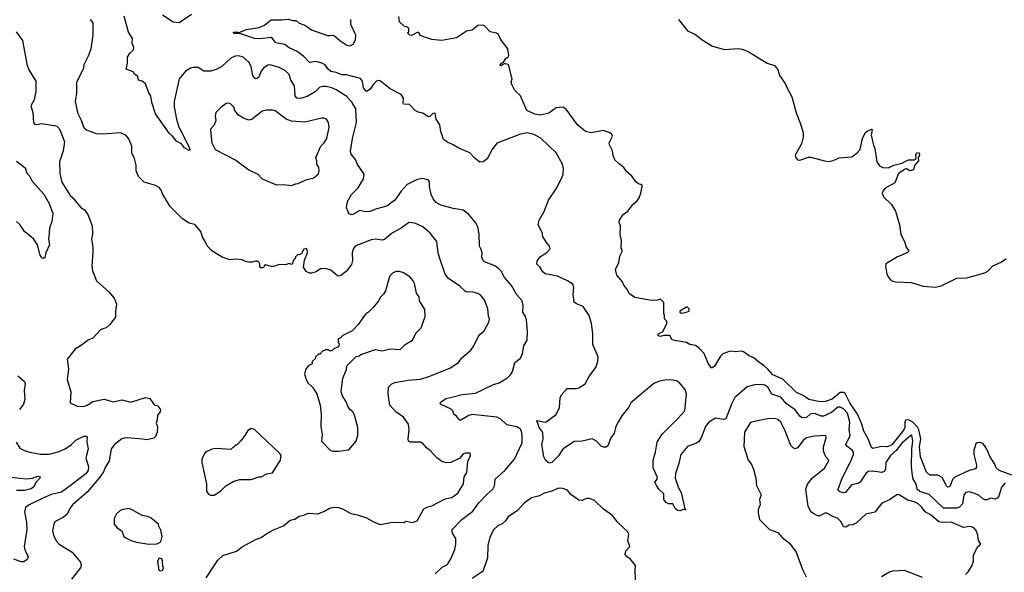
# Model space of a CAD drawing. Extents: x 2086813 to 2278017, y 548126 to 753336.
# Tile 365 of 461: x 2198743 to 2207518, y 680544 to 685474. Entities that reach past the tile are written whole.
import ezdxf

# ---------------------------------------------------------------- set-up
doc = ezdxf.new("R2010")
doc.units = 0

msp = doc.modelspace()

# ---------------------------------------------------------------- linework, layer by layer
at = {"layer": '0CON10XD'}
for points in [[(2200404.4, 680495), (2200507.9, 680652.1), (2200555, 680693.8), (2200675.6, 680734.4), (2200725, 680771.2), (2200844.1, 680835.9), (2200895, 680854), (2200945, 680891.2), (2201005.8, 680924.2), (2201095, 680958.8), (2201155, 681008.8), (2201195, 681018), (2201235, 681046.2), (2201275, 681053.8), (2201315, 681071.2), (2201400, 681065), (2201453.6, 681086.4), (2201505, 681116.2), (2201544.1, 681125.9), (2201585, 681123.3), (2201620.7, 681110.7), (2201695, 681068.8), (2201755, 681058), (2201835, 681030.8), (2201902.1, 680992.1), (2201955, 680971.2), (2202067, 680993), (2202172.5, 680987.5), (2202185, 681000), (2202245, 680987.5), (2202285, 681002.5), (2202345, 681110), (2202381.2, 681128.8), (2202415, 681138), (2202535, 681199.2), (2202595, 681211.2), (2202649.1, 681250.9), (2202698, 681335), (2202704.2, 681395.8), (2202728.8, 681435), (2202737, 681533), (2202760, 681585), (2202757, 681607), (2202715, 681607.5), (2202695, 681600), (2202665, 681563.3), (2202647.7, 681552.3), (2202585, 681523.8), (2202545, 681522), (2202505, 681533.8), (2202460, 681565), (2202401.4, 681631.4), (2202370, 681655), (2202340.3, 681690.3), (2202315.5, 681705.5), (2202225.9, 681705.9), (2202206.7, 681715), (2202203.9, 681733.9), (2202215.6, 681815), (2202207.1, 681865), (2202165, 681928.6), (2202095, 681975.6), (2202041.9, 682035), (2202026.2, 682135), (2202030, 682195), (2202060, 682225), (2202085, 682236.9), (2202205, 682258.9), (2202315, 682268.5), (2202390, 682290), (2202576.7, 682365), (2202652.5, 682415), (2202683, 682457), (2202764.2, 682525.8), (2202791.2, 682565), (2202830, 682645), (2202843.3, 682665), (2202881.7, 682698.3), (2202905.7, 682744.3), (2202923.9, 682776.1), (2202928.8, 682805), (2202920.5, 682830.5), (2202915.7, 682895.7), (2202885.8, 682975), (2202853.6, 683013.6), (2202825, 683031.9), (2202775, 683045.6), (2202735, 683041.9), (2202715, 683048.6), (2202665, 683095.6), (2202565, 683164), (2202534.5, 683204.5), (2202487.1, 683345), (2202472.9, 683395), (2202462, 683495), (2202400.9, 683570.9), (2202335, 683626), (2202265, 683659.2), (2202210, 683665), (2202143.3, 683615), (2202065, 683572.9), (2201995, 683512.9), (2201974.3, 683505.7), (2201915, 683515.6), (2201875, 683509.5), (2201755, 683461.4), (2201730.7, 683449.3), (2201715, 683427.5), (2201706.9, 683395), (2201708.6, 683325), (2201701.2, 683288.8), (2201652.7, 683227.3), (2201605, 683191.2), (2201585, 683186), (2201575, 683188), (2201515, 683239.2), (2201465, 683254), (2201425, 683250), (2201385, 683223.8), (2201345, 683213.3), (2201325, 683213.3), (2201295, 683227.5), (2201272.9, 683265), (2201280.9, 683329.1), (2201307.3, 683392.7), (2201306.2, 683425), (2201295, 683433.3), (2201274.1, 683425.9), (2201255, 683387.5), (2201235, 683377.5), (2201221.7, 683378.3), (2201201.7, 683358.3), (2201197, 683343), (2201180, 683325), (2201175, 683300), (2201165, 683290), (2201145, 683297.5), (2201113, 683287), (2201055, 683290), (2201005, 683272.5), (2200985, 683272.5), (2200935, 683287.5), (2200923, 683277), (2200920, 683265), (2200895, 683257.5), (2200882.5, 683265), (2200883.3, 683295), (2200878.3, 683308.3), (2200865, 683318.8), (2200845, 683321.2), (2200815, 683311.2), (2200785, 683310), (2200755, 683316), (2200725, 683332.5), (2200675, 683338), (2200617, 683333), (2200546.4, 683356.4), (2200455, 683412), (2200415, 683456.7), (2200392.1, 683502.1), (2200371.2, 683535), (2200356.2, 683585), (2200305, 683646.2), (2200255, 683658.8), (2200195, 683697.5), (2200085, 683807.5), (2200020, 683915), (2200005, 683952.5), (2199985, 683976.7), (2199955, 683993.8), (2199852.5, 684025), (2199801.2, 684075), (2199780, 684125), (2199780, 684175), (2199766.7, 684235), (2199743.8, 684285), (2199743.3, 684345), (2199715, 684410), (2199690, 684445), (2199643, 684463), (2199485, 684453.8), (2199426.4, 684456.4), (2199337.3, 684487.3), (2199318.8, 684505), (2199295.5, 684575.5), (2199264, 684635), (2199242, 684745), (2199252, 684815), (2199252, 684915), (2199313.8, 685045), (2199318, 685075), (2199357.6, 685152.4), (2199380.8, 685215), (2199398.6, 685335), (2199398.8, 685445), (2199373.3, 685475)], [(2202445, 680530), (2202509.5, 680590.5), (2202555.9, 680614.1), (2202586.6, 680663.4), (2202620.9, 680749.1), (2202631.4, 680795), (2202630, 680845), (2202603.3, 680886.7), (2202596, 680905), (2202598, 680925), (2202683.7, 681016.3), (2202780.6, 681089.4), (2202835, 681164.4), (2202908.2, 681241.8), (2202959.4, 681285), (2202974.4, 681315), (2202980, 681375), (2203068.1, 681451.9), (2203151.8, 681555), (2203219.8, 681700.2), (2203221.5, 681765), (2203214.5, 681804.5), (2203204.4, 681824.4), (2203172.6, 681842.6), (2203085, 681860.6), (2203030.5, 681910.5), (2202995, 681928.5), (2202775, 681952.7), (2202747, 681943), (2202675, 681900.8), (2202665, 681902), (2202637.2, 681937.2), (2202612, 681955), (2202602, 681985), (2202589.1, 681999.1), (2202493.3, 682045), (2202490, 682055), (2202495, 682062.5), (2202541.2, 682095), (2202595.8, 682105.8), (2202685, 682130.6), (2202805, 682142.9), (2202965, 682218.8), (2203015.6, 682234.4), (2203090.3, 682279.7), (2203116, 682305), (2203134.3, 682335.7), (2203154.5, 682415.5), (2203207.5, 682455), (2203222.9, 682495), (2203236, 682565), (2203266, 682615), (2203268.6, 682695), (2203260, 682795), (2203250, 682825), (2203226, 682865), (2203230.8, 682925), (2203220, 682965), (2203175, 683020.8), (2203125, 683104), (2203064.2, 683175), (2203036.8, 683226.8), (2203012.7, 683252.7), (2202978.3, 683278.3), (2202885, 683314), (2202874.4, 683324.4), (2202861.2, 683355), (2202863.8, 683395), (2202856.7, 683423.3), (2202840.8, 683455), (2202838, 683565), (2202826, 683625), (2202803.8, 683665), (2202747, 683737), (2202695.6, 683775.6), (2202605, 683790.5), (2202495, 683818.9), (2202455, 683843.1), (2202429.4, 683875), (2202410, 683915), (2202396, 683985), (2202395.9, 684025.9), (2202385, 684042.5), (2202369.3, 684049.3), (2202335, 684056.2), (2202285, 684048.1), (2202195, 684002.5), (2202142.5, 683945), (2202086.9, 683865), (2202015, 683809.5), (2201925, 683787.8), (2201865, 683762.2), (2201825, 683761.1), (2201775, 683773.1), (2201705, 683734), (2201675, 683743.3), (2201669.2, 683759.2), (2201656.2, 683795), (2201665, 683852.5), (2201700, 683915), (2201758.6, 683975), (2201806.2, 684055), (2201813.3, 684095), (2201755, 684182.5), (2201737.3, 684227.3), (2201698, 684275), (2201691.2, 684301.2), (2201709.2, 684415), (2201743.7, 684556.3), (2201738.5, 684678.5), (2201706.1, 684736.1), (2201658, 684788), (2201565, 684848.5), (2201525, 684865.5), (2201475, 684876.5), (2201445, 684878.5), (2201418.6, 684871.4), (2201375, 684828.9), (2201305, 684788.5), (2201245, 684772.1), (2201213.7, 684773.7), (2201198.9, 684795), (2201191.1, 684885), (2201160.5, 684935), (2201145, 684986), (2201109.8, 685019.8), (2201056.9, 685046.9), (2200975, 685071.4), (2200955, 685068.1), (2200915, 685041.4), (2200896.7, 685015), (2200875, 684962), (2200860.3, 684949.7), (2200845, 684947.5), (2200832.9, 684955), (2200820.5, 684975), (2200805.3, 685055.3), (2200785.4, 685095.4), (2200735, 685139.2), (2200695, 685152.2), (2200665, 685148.5), (2200625, 685129.5), (2200545, 685057.1), (2200495, 685030), (2200445, 685014.2), (2200384.3, 685014.3), (2200335, 685046.7), (2200288.3, 685048.3), (2200265, 685042), (2200220, 685015), (2200165.6, 684945), (2200120.5, 684745), (2200118.5, 684695), (2200140.8, 684585), (2200162.5, 684515), (2200183.8, 684473.8), (2200254, 684335), (2200260, 684315), (2200255, 684307.5), (2200211.2, 684331.2), (2200185, 684366.7), (2200139.7, 684389.7), (2200105.7, 684435.7), (2200075, 684461.2), (2199953.6, 684635), (2199922.2, 684735), (2199910.6, 684795), (2199895, 684821.2), (2199865, 684902), (2199835, 684925.8), (2199802.5, 684935), (2199795, 684967.5), (2199767, 684987), (2199755, 685007.5), (2199691.2, 685031.2), (2199703.8, 685085), (2199705, 685140), (2199725.9, 685174.1), (2199756.2, 685205), (2199760, 685225), (2199746.7, 685265), (2199750, 685305), (2199712.1, 685362.1), (2199674.4, 685504.4)], [(2200015, 685516.7), (2200110, 685455), (2200165, 685447.5), (2200275, 685523.3)], [(2207525, 681342.7), (2207493.3, 681303.3), (2207465, 681215.8), (2207455, 681204.4), (2207435, 681196.9), (2207395, 681205.8), (2207365, 681190.8), (2207345, 681191.4), (2207325, 681198.6), (2207295, 681230.6), (2207255, 681248.5), (2207205, 681261.1), (2207175, 681256.9), (2207157.1, 681235), (2207144.4, 681155), (2207118.6, 681125), (2207095, 681115.4), (2206975, 681117.3), (2206849.5, 681239.5), (2206764.7, 681264.7), (2206740.5, 681285), (2206731.5, 681335), (2206706.2, 681375), (2206698.7, 681408.7), (2206691.8, 681485), (2206694.3, 681645), (2206702.8, 681715), (2206695, 681767.1), (2206685, 681765.5), (2206605, 681695.3), (2206555, 681632.4), (2206502.1, 681585), (2206460.6, 681525), (2206458.5, 681465), (2206447, 681443), (2206425, 681436.2), (2206345, 681447.5), (2206305, 681442.5), (2206284.7, 681425.3), (2206232.7, 681347.3), (2206215, 681337.3), (2206155, 681323.5), (2206102.5, 681257.5), (2206085, 681252.9), (2206050.9, 681260.9), (2206038, 681275), (2206037.5, 681285), (2206069.6, 681375), (2206121.4, 681478.6), (2206150.8, 681535), (2206172.7, 681595), (2206174.4, 681615), (2206162.9, 681635), (2206115, 681670), (2206105.7, 681685), (2206143.1, 681765), (2206135.9, 681815), (2206141.9, 681885), (2206119.5, 681965), (2206085, 682003.1), (2206055, 682018.8), (2206035, 682017.3), (2205979, 681971), (2205905, 681938.7), (2205885, 681936.7), (2205835, 681957.6), (2205805, 681961.8), (2205787.1, 681955), (2205753.7, 681926.3), (2205715, 681923.3), (2205695, 681935.8), (2205654.5, 681995), (2205578.1, 682048.1), (2205525, 682107.3), (2205444.7, 682134.7), (2205409.1, 682195), (2205385, 682213.8), (2205355, 682220.9), (2205295, 682216.9), (2205225, 682198), (2205137.2, 682122.8), (2205116.2, 682103.8), (2205086.2, 682045), (2205035, 681913.8), (2205015, 681908.1), (2204945, 681918.9), (2204885, 681882.7), (2204854.7, 681845), (2204817.3, 681745), (2204795, 681710), (2204775, 681695.8), (2204695, 681668.1), (2204636.2, 681595), (2204617.2, 681515), (2204586.2, 681425), (2204584.5, 681385), (2204615, 681296.7), (2204637.1, 681255), (2204671.7, 681111.7), (2204680, 681100), (2204668.3, 681108.3), (2204625, 681093.8), (2204605, 681096.7), (2204583.9, 681113.9), (2204565, 681156.7), (2204525, 681156.7), (2204505, 681166.7), (2204483.8, 681195), (2204484.2, 681245), (2204440, 681285), (2204418.6, 681318.6), (2204402, 681348), (2204424, 681375), (2204424.4, 681395), (2204389.4, 681475), (2204388.1, 681545), (2204409.1, 681615), (2204423.8, 681705), (2204466, 681774), (2204607.9, 681915), (2204669.5, 681985), (2204684.3, 682135), (2204674.2, 682175), (2204624.5, 682234.5), (2204595, 682253.1), (2204545, 682260.5), (2204495, 682257.5), (2204445, 682248.1), (2204395, 682230), (2204189.2, 682055), (2204170, 682015), (2204109.4, 681940.6), (2204080.4, 681889.6), (2204055.8, 681845), (2204040, 681785), (2204012.5, 681745), (2203985, 681672.5), (2203970.7, 681659.3), (2203945, 681660), (2203925, 681669.2), (2203884.5, 681714.5), (2203845, 681735.7), (2203755, 681714.2), (2203685, 681710), (2203585, 681644.2), (2203545.4, 681584.6), (2203485, 681522.5), (2203465, 681518), (2203452.7, 681522.7), (2203430, 681545), (2203413.3, 681575), (2203397.5, 681685), (2203407.1, 681735), (2203405.8, 681785), (2203396.9, 681806.9), (2203375, 681828.8), (2203351.2, 681895), (2203355, 681900), (2203425, 681884), (2203436.2, 681886.2), (2203525, 681952.9), (2203554, 682016), (2203559.7, 682100.3), (2203572.4, 682127.6), (2203622.5, 682185), (2203675.9, 682184.1), (2203705, 682183.1), (2203725, 682189.4), (2203782.5, 682225), (2203821.9, 682298.1), (2203877.7, 682372.3), (2203896.5, 682425), (2203898.9, 682465), (2203850.8, 682575), (2203850.8, 682675), (2203840, 682765), (2203818.6, 682835), (2203766, 682915), (2203705, 682938.8), (2203683.8, 682955), (2203675.6, 683025), (2203682.5, 683085), (2203671.2, 683115), (2203625, 683145.7), (2203536.1, 683186.1), (2203425, 683208), (2203406, 683225), (2203379.2, 683269.2), (2203351.7, 683291.7), (2203356.1, 683323.9), (2203381.2, 683358.8), (2203445, 683400), (2203469.3, 683430.7), (2203463.3, 683455), (2203436.7, 683485), (2203405, 683540), (2203398, 683575), (2203363.3, 683645), (2203372.5, 683685), (2203416.8, 683763.2), (2203455.8, 683865), (2203524.4, 683965), (2203575.9, 684064.1), (2203586.1, 684095), (2203590, 684145), (2203581.2, 684185), (2203525, 684287.1), (2203386, 684416), (2203325, 684450.6), (2203265, 684463.3), (2203205, 684451.1), (2202995, 684371.2), (2202955, 684316.7), (2202907.9, 684232.1), (2202875, 684206.2), (2202845, 684203.3), (2202831.7, 684211.7), (2202798.3, 684238.3), (2202755.6, 684285.6), (2202657.3, 684327.3), (2202605, 684358.8), (2202555, 684380), (2202520, 684405), (2202496.2, 684475), (2202488.8, 684535), (2202455.8, 684585), (2202445, 684640), (2202425, 684636.2), (2202399.7, 684610.3), (2202382.7, 684607.3), (2202335, 684639.6), (2202295, 684649.8), (2202266.9, 684665), (2202216.2, 684716.2), (2202165, 684720), (2202160, 684725), (2202162.5, 684775), (2202142.5, 684805), (2202045, 684858), (2201955, 684927.5), (2201935, 684930), (2201922, 684925), (2201895, 684899.2), (2201865.6, 684854.4), (2201835, 684831.9), (2201806.2, 684865), (2201797.6, 684925), (2201779.8, 684949.8), (2201655, 684981.7), (2201615, 684982.3), (2201565, 685002.6), (2201515, 685012.6), (2201491.5, 685031.5), (2201465, 685072.2), (2201435, 685086.4), (2201385, 685101.4), (2201325, 685091.4), (2201274.2, 685145), (2201215, 685188.8), (2201143.8, 685223.8), (2201105, 685251.4), (2201027.3, 685267.3), (2200997, 685307), (2200985, 685314), (2200887.8, 685302.2), (2200835, 685305.5), (2200705, 685351.2), (2200655, 685351.2), (2200647.5, 685355), (2200648.3, 685361.7), (2200674.2, 685365.8), (2200695, 685360), (2200765, 685386.9), (2200877.4, 685402.6), (2200924.4, 685425.6), (2200985, 685472), (2201075, 685471.5), (2201135, 685478.8), (2201173, 685467), (2201206.7, 685466.7), (2201235, 685443.3), (2201283.6, 685423.6), (2201343.7, 685383.7), (2201485, 685332.2), (2201507.2, 685332.8), (2201527, 685337), (2201549.3, 685329.3), (2201595, 685289.2), (2201660, 685245), (2201688.3, 685241.7), (2201715.5, 685254.5), (2201735.8, 685294.2), (2201740, 685335), (2201695, 685430), (2201694, 685476)], [(2204091.7, 684181.7), (2204047.5, 684225), (2204033, 684263), (2204027.5, 684305), (2203998.3, 684358.3), (2203997.5, 684375), (2204026.7, 684435), (2204016.7, 684455), (2204003.3, 684465), (2203945, 684486.4), (2203835.6, 684465.6), (2203785, 684477.1), (2203714.5, 684534.5), (2203613.1, 684675), (2203585, 684694.5), (2203525, 684687.5), (2203460.1, 684639.9), (2203385, 684621.6), (2203335, 684630), (2203263.1, 684663.1), (2203205, 684794.3), (2203155, 684842.2), (2203127.9, 684895), (2203124.5, 684915), (2203131.1, 684945), (2203103.5, 685063.5), (2203095, 685074), (2203075, 685080), (2203061.2, 685078.8), (2203035, 685060.8), (2203023.3, 685065), (2203032.5, 685085), (2203054.2, 685095.8), (2203075, 685126), (2203097, 685143), (2203102, 685155), (2203094.6, 685215), (2203029.2, 685299.1), (2203010.3, 685340.3), (2202992.4, 685352.4), (2202935, 685366.4), (2202885, 685417.8), (2202867.5, 685425), (2202825, 685420.6), (2202775, 685380), (2202725, 685371.4), (2202635, 685310.9), (2202505, 685287.3), (2202415, 685296.9), (2202355, 685316.5), (2202313.6, 685333.6), (2202304.1, 685354.1), (2202295, 685360), (2202285, 685360), (2202235, 685332.5), (2202220, 685335), (2202200, 685355), (2202210, 685365), (2202210, 685395), (2202197, 685407), (2202170, 685415), (2202127.5, 685455), (2202123, 685503)], [(2204615, 685476.7), (2204695, 685375.7), (2204765, 685342.5), (2204825, 685294.5), (2204918.2, 685238.2), (2205025, 685207.5), (2205145, 685216.7), (2205181.5, 685211.5), (2205235, 685188.8), (2205405, 685084.6), (2205470, 685065), (2205499.3, 685029.3), (2205515.3, 684975.3), (2205564.1, 684904.1), (2205580.2, 684870.2), (2205623.8, 684785), (2205661.8, 684641.8), (2205702.7, 684545), (2205724.6, 684465), (2205724.7, 684424.7), (2205710.8, 684365), (2205653.1, 684265), (2205656.6, 684246.6), (2205674.4, 684224.4), (2205695, 684219.4), (2205773.9, 684246.1), (2205795, 684247.1), (2205915, 684214.5), (2205955, 684210), (2205993.4, 684216.6), (2206045, 684241.8), (2206158.7, 684251.3), (2206206.7, 684285), (2206233.3, 684315), (2206254.2, 684415), (2206279.2, 684465), (2206295, 684479.2), (2206335, 684497.5), (2206340, 684495), (2206330, 684445), (2206353.5, 684353.5), (2206363.1, 684325), (2206380.8, 684205), (2206405, 684171.2), (2206435.7, 684155.7), (2206486.8, 684153.2), (2206532.5, 684175), (2206605.8, 684194.2), (2206665, 684223.3), (2206715, 684222.5), (2206732.5, 684235), (2206728.8, 684265), (2206735, 684283.3), (2206755, 684288.8), (2206762, 684275), (2206758, 684252), (2206750, 684245), (2206752.5, 684215), (2206716.4, 684173.6), (2206708, 684135), (2206676.1, 684126.1), (2206645, 684142.5), (2206635, 684140), (2206575, 684101.2), (2206543, 684017), (2206455, 683970), (2206435.7, 683945), (2206429.4, 683925), (2206441.1, 683895), (2206511.8, 683825), (2206549.5, 683765), (2206582.9, 683645), (2206595, 683560), (2206630, 683485), (2206642, 683445), (2206663.3, 683415), (2206663.3, 683405), (2206654.1, 683395.9), (2206605, 683374.3)], [(2198712, 685365), (2198769.1, 685289.1), (2198805.6, 685075.6), (2198824, 685025), (2198887.5, 684925), (2198887.7, 684832.3), (2198871.7, 684758.3), (2198843.3, 684705), (2198860, 684645), (2198867.5, 684555), (2198875, 684542.5), (2198895, 684537.5), (2198935, 684547.5), (2199055, 684531.2), (2199073.6, 684523.6), (2199093.9, 684503.9), (2199109.5, 684469.5), (2199141.2, 684385), (2199130, 684305), (2199098.8, 684205), (2199101.4, 684105), (2199119.4, 684025), (2199194.4, 683904.4), (2199216.7, 683885), (2199285, 683800), (2199324.2, 683774.2), (2199350.8, 683735), (2199389.4, 683635), (2199392, 683565), (2199384, 683515), (2199395.7, 683445.7), (2199395.8, 683405), (2199385.8, 683275), (2199392.5, 683235), (2199428.8, 683145), (2199537.7, 683047.7), (2199585, 682990), (2199605, 682937.5), (2199597.1, 682875), (2199598.3, 682821.7), (2199547.5, 682755), (2199513.6, 682726.4), (2199483.8, 682716.2), (2199464.1, 682705.9), (2199395, 682633.3), (2199352.5, 682615), (2199295, 682570), (2199237.5, 682535), (2199167.5, 682445), (2199178.8, 682355), (2199166.7, 682265), (2199200, 682155), (2199192.5, 682055), (2199255, 682027.5), (2199312.3, 682022.3), (2199345, 682034.3), (2199395, 682067.5), (2199495, 682090), (2199575, 682065.6), (2199655, 682084.2), (2199735, 682061.9), (2199863, 682103), (2199903.6, 682093.6), (2199935, 682047.5), (2199946.4, 682036.4), (2199975, 682028.8), (2199996.9, 681995), (2199994.5, 681975.5), (2199972.5, 681945), (2199969.3, 681900.7), (2199960, 681875), (2199970.7, 681840.7), (2199968.8, 681795), (2199954.2, 681755.8), (2199940, 681740), (2199875, 681727.5), (2199838.3, 681731.7), (2199705, 681744), (2199675, 681741.4), (2199655, 681735.6), (2199587.5, 681685), (2199559.2, 681645), (2199540.5, 681535), (2199507.3, 681485), (2199490.1, 681439.9), (2199457.4, 681392.6), (2199348.8, 681261.2), (2199215, 681146), (2199191.2, 681115), (2199167, 681063), (2199133.2, 681036.8), (2199071.2, 681005), (2199052, 680985), (2199034.3, 680914.3), (2199044.2, 680875), (2199067.5, 680825), (2199095, 680794.2), (2199210, 680725), (2199283.8, 680635), (2199290, 680605), (2199286.7, 680585), (2199205.9, 680484.1)], [(2201165, 683993.8), (2201205, 684010), (2201225, 684011.2), (2201294.2, 684045.8), (2201365, 684063.8), (2201405, 684097.5), (2201411.2, 684125), (2201408.8, 684155), (2201391.2, 684185), (2201391.2, 684215), (2201382, 684245), (2201426.2, 684345), (2201456, 684375), (2201480.8, 684415), (2201502, 684515), (2201495.8, 684555.8), (2201477.7, 684587.7), (2201455, 684596.7), (2201435, 684596.2), (2201285, 684558.8), (2201165, 684567.1), (2201117.4, 684587.4), (2201021.2, 684661.2), (2200995, 684668), (2200943, 684667), (2200905, 684657.1), (2200813.8, 684585), (2200785, 684578.6), (2200745, 684592.9), (2200693.2, 684623.2), (2200662, 684665), (2200652.3, 684692.3), (2200622.3, 684722.3), (2200605, 684730), (2200584.1, 684725.9), (2200537.7, 684692.3), (2200492.5, 684645), (2200486.7, 684615), (2200490, 684575), (2200475.9, 684534.1), (2200445, 684496.7), (2200442.5, 684485), (2200454.3, 684375), (2200485.8, 684315.8), (2200670.5, 684220.5), (2200784.5, 684134.5), (2200866.8, 684096.8), (2200904.4, 684054.4), (2201031.7, 684001.7), (2201093, 684003), (2201165, 683993.8)], [(2198715, 684211.4), (2198791.7, 684151.7), (2198806.7, 684105), (2198832, 684082), (2198854.5, 684034.5), (2198958.3, 683918.3), (2199005.6, 683835), (2199037.5, 683745), (2199028.8, 683675), (2199008.6, 683615), (2199002.2, 683537.8), (2198999.2, 683515), (2199010, 683465), (2198976.2, 683395), (2198966.1, 683353.9), (2198955, 683342.5), (2198945, 683346.2), (2198925, 683372.5), (2198901.2, 683465), (2198865, 683520), (2198786.2, 683585), (2198745.5, 683645.5), (2198716.2, 683675)], [(2207585, 681410), (2207472, 681452), (2207445.5, 681475), (2207429.7, 681515), (2207392.5, 681572.5), (2207362.8, 681642.8), (2207342.1, 681675), (2207322.9, 681695), (2207295, 681702.7), (2207275, 681700), (2207265, 681691.4), (2207245, 681630), (2207246.4, 681595), (2207268.6, 681501.4), (2207268.5, 681481.5), (2207261.5, 681468.5), (2207205, 681452.1), (2207076, 681394), (2207057.2, 681372.8), (2207035.3, 681315), (2207025, 681305.5), (2207014.7, 681304.8), (2207001.8, 681315), (2206965, 681388.9), (2206925, 681410.9), (2206855, 681410.9), (2206825, 681437.1), (2206771.6, 681575), (2206760.6, 681665), (2206773, 681735), (2206755.6, 681815.6), (2206745, 681839.8), (2206703.5, 681885), (2206665, 681904.8), (2206638.4, 681901.6), (2206631.3, 681885), (2206630.6, 681835), (2206623.8, 681815), (2206515, 681680.5), (2206476, 681665), (2206425, 681666.8), (2206345, 681648.8), (2206335, 681657.5), (2206305.6, 681735), (2206265, 681804.2), (2206247.5, 681865), (2206208.3, 681955), (2206140.2, 682055), (2206098.8, 682138.8), (2206085, 682149.3), (2206055, 682149.8), (2205985, 682090), (2205925, 682069.4), (2205876.1, 682066.1), (2205774.7, 682084.7), (2205725, 682122.7), (2205665, 682149.4), (2205545, 682268.1), (2205455.7, 682305), (2205414.7, 682354.7), (2205375, 682390.6), (2205334, 682415), (2205285, 682458), (2205244.5, 682474.5), (2205195, 682512), (2205175, 682517.5), (2205125, 682510.8), (2205075, 682516), (2205008, 682492), (2204987.7, 682472.3), (2204935, 682383.3), (2204915, 682367.5), (2204905, 682367.5), (2204876, 682415), (2204844.2, 682495), (2204795, 682546), (2204765, 682568.8), (2204715, 682576.2), (2204685, 682593.8), (2204636.1, 682603.9), (2204578.8, 682611.2), (2204559.3, 682619.3), (2204536.4, 682656.4), (2204485, 682657.5), (2204455, 682647.5), (2204432.5, 682655), (2204433.3, 682665), (2204445, 682677.5), (2204475, 682690), (2204510, 682765), (2204510, 682785), (2204490, 682805), (2204490, 682835), (2204482.5, 682855), (2204485, 682950), (2204455, 682980), (2204428.3, 682971.7), (2204375, 682968.8), (2204225, 682994.2), (2204178.3, 683028.3), (2204153.6, 683073.6), (2204127.5, 683105), (2204116.1, 683136.1), (2204063.3, 683195), (2204053.3, 683245), (2204081.7, 683308.3), (2204091.2, 683365), (2204112.5, 683405), (2204111.7, 683421.7), (2204102.5, 683435), (2204107.5, 683505), (2204093.3, 683555), (2204096.7, 683635), (2204086.7, 683665), (2204087.5, 683685), (2204122.5, 683735), (2204163, 683767), (2204206.1, 683823.9), (2204245, 683857.5), (2204263.3, 683885), (2204277.5, 683925), (2204290, 683985), (2204290, 683995), (2204280, 684005), (2204265, 684007.5), (2204237.5, 684025), (2204197.7, 684077.7), (2204150.5, 684120.5), (2204125.9, 684155.9), (2204091.7, 684181.7)], [(2206605, 683374.3), (2206565, 683358.1), (2206462.2, 683295), (2206458.5, 683275), (2206472.1, 683205), (2206485, 683176), (2206505, 683154.2), (2206525, 683141.4), (2206546.8, 683136.8), (2206688.3, 683128.3), (2206795, 683095.7), (2206905, 683089.2), (2206955, 683100.8), (2207095, 683168), (2207185, 683170), (2207345.6, 683214.4), (2207369.7, 683230.3), (2207415, 683277.5), (2207488.3, 683311.7), (2207535, 683342.5)], [(2201585, 681623.8), (2201675, 681637.5), (2201742.5, 681715), (2201756.7, 681765), (2201756, 681835), (2201728, 681945), (2201712.5, 681975), (2201685, 681997.5), (2201667.5, 682025), (2201653.6, 682063.6), (2201619.3, 682119.3), (2201607.5, 682155), (2201622.5, 682275), (2201657, 682353), (2201660, 682385), (2201740, 682465), (2201770, 682475), (2201783, 682487), (2201915, 682532.5), (2201975, 682520), (2202045, 682536.7), (2202135, 682532.5), (2202177.5, 682575), (2202242.5, 682615), (2202275, 682677.5), (2202320, 682725), (2202356.7, 682825), (2202355, 682890), (2202306.7, 682965), (2202302.3, 683002.3), (2202280.8, 683035), (2202260.5, 683120.5), (2202248.8, 683145), (2202219.7, 683179.7), (2202157.7, 683217.7), (2202125, 683226.7), (2202095, 683226.7), (2202065, 683212.5), (2202045, 683192.5), (2202035, 683172.5), (2202003.8, 683055), (2201986.2, 683025), (2201956.7, 682995), (2201945, 682967.5), (2201893.9, 682906.1), (2201852.5, 682865), (2201824, 682846), (2201760, 682755), (2201705, 682697.5), (2201623, 682657), (2201598.3, 682631.7), (2201581.7, 682628.3), (2201580, 682595), (2201590, 682585), (2201588.3, 682561.7), (2201578.3, 682551.7), (2201541.7, 682538.3), (2201525, 682520), (2201505, 682520), (2201495, 682530), (2201465, 682530), (2201458.3, 682521.7), (2201441.7, 682518.3), (2201418.3, 682491.7), (2201405, 682490), (2201380, 682465), (2201375, 682450), (2201350, 682425), (2201350, 682405), (2201313.6, 682386.4), (2201293, 682357), (2201282.5, 682315), (2201297.5, 682265), (2201315, 682232.5), (2201352.5, 682195), (2201390, 682135), (2201421.2, 682035), (2201431.2, 681955), (2201426.7, 681845), (2201438.8, 681775), (2201433.3, 681715), (2201512, 681632), (2201534.1, 681624.1), (2201585, 681623.8)], [(2204637, 682857), (2204675, 682863.3), (2204710, 682875), (2204710, 682895), (2204695, 682910), (2204685, 682910), (2204627.5, 682875), (2204627.5, 682865), (2204637, 682857)], [(2198726.5, 682296.5), (2198785, 682246.7), (2198793.3, 682225), (2198783.8, 682165), (2198790.6, 682085), (2198777.8, 682045), (2198742.7, 681997.3)], [(2207172.5, 680525), (2207195, 680547.5), (2207230, 680605), (2207243, 680647), (2207244, 680695), (2207250.8, 680719.2), (2207282.5, 680775), (2207307.5, 680795), (2207287.7, 680827.7), (2207282.9, 680875), (2207266.4, 680916.4), (2207245, 680940), (2207225, 680950.8), (2207205, 680954), (2207155, 680944), (2207045, 680992.5), (2206967.8, 680987.8), (2206934.6, 680994.6), (2206865.8, 681055), (2206812.9, 681082.9), (2206780, 681130), (2206751.1, 681155), (2206715, 681172.8), (2206658.1, 681188.1), (2206575, 681237.5), (2206560, 681235), (2206495, 681191.9), (2206427.6, 681162.4), (2206365, 681080), (2206285, 681062.5), (2206198, 680982), (2206165, 680967.1), (2206134.1, 680965.9), (2206105, 680946.2), (2206085, 680951.2), (2206062.5, 680995), (2206034.6, 681024.6), (2205983.8, 681043.8), (2205935, 681071.4), (2205919.2, 681070.8), (2205875, 681047.8), (2205855, 681049.5), (2205826.7, 681063.3), (2205794.7, 681084.7), (2205769.6, 681135), (2205750.4, 681285), (2205765, 681330), (2205804.5, 681385.5), (2205915, 681472.5), (2205952, 681535), (2205953.8, 681545), (2205928.6, 681575), (2205905.5, 681625), (2205906.2, 681665), (2205931.4, 681745), (2205926.7, 681765), (2205825, 681759.5), (2205755, 681743.1), (2205725, 681719.2), (2205675, 681654), (2205655, 681646.2), (2205635, 681654), (2205616.3, 681676.3), (2205566.3, 681806.3), (2205526, 681885), (2205503.3, 681905), (2205475, 681917.1), (2205407, 681913), (2205265.9, 681884.1), (2205253, 681877), (2205245, 681863.3), (2205203.1, 681795), (2205195.4, 681665.4), (2205235, 681543.3), (2205266, 681505), (2205283.9, 681463.9), (2205303.3, 681385), (2205308.3, 681318.3), (2205350, 681235), (2205336.7, 681195), (2205343, 681147), (2205323.6, 681103.6), (2205323.3, 681075), (2205337.5, 681015), (2205425, 680927.5), (2205498.3, 680898.3), (2205537.5, 680855), (2205603.3, 680805), (2205663.8, 680725), (2205720.5, 680570.5), (2205753.3, 680505)], [(2200475, 681232.5), (2200535, 681272.5), (2200580, 681315), (2200653, 681357), (2200705, 681372.5), (2200805, 681372.5), (2200873.6, 681396.4), (2200895, 681397.5), (2200945, 681422.5), (2200995, 681432.5), (2201067.5, 681545), (2201072.5, 681585), (2201062.5, 681605), (2200835, 681817.5), (2200805, 681827.5), (2200775, 681810), (2200750, 681765), (2200713, 681717), (2200675, 681680), (2200665, 681680), (2200655, 681660), (2200645, 681660), (2200625, 681640), (2200495, 681647.5), (2200455, 681642.5), (2200400, 681615), (2200390, 681605), (2200367.5, 681555), (2200366.7, 681525), (2200406.7, 681335), (2200408.3, 681268.3), (2200425, 681242.5), (2200445, 681232.5), (2200475, 681232.5)], [(2198710.6, 681705), (2198745, 681652), (2198785, 681630), (2198835, 681615.6), (2198925, 681599.1), (2199005, 681597.3), (2199085, 681617.7), (2199147.5, 681645), (2199205.3, 681684.7), (2199245, 681724.4), (2199315, 681760), (2199335, 681760), (2199343.6, 681753.6), (2199341.9, 681705), (2199353.1, 681645), (2199334.2, 681565), (2199355.7, 681485), (2199354.3, 681455), (2199335, 681425.7), (2199205.2, 681324.8)], [(2198635.3, 681395.3), (2198805, 681379.1), (2198856.1, 681383.9), (2198905, 681403.5), (2198925.6, 681395.6), (2198922.9, 681385), (2198890.5, 681349.5), (2198866.8, 681305), (2198845, 681287.8), (2198785, 681274.7), (2198715, 681275.5)], [(2199205.2, 681324.8), (2199115, 681260.4), (2199025, 681237.5), (2198945, 681203.5), (2198828.8, 681145), (2198795, 681122), (2198785.7, 681085), (2198803.1, 680993.1), (2198805.9, 680925), (2198784.5, 680775.5), (2198793.3, 680735), (2198818, 680685), (2198810.5, 680659.5), (2198780.9, 680639.1), (2198755, 680638.9), (2198692.6, 680662.6)], [(2204230, 680475), (2204226.7, 680565), (2204232.5, 680605), (2204182.5, 680665), (2204154, 680684), (2204138.8, 680705), (2204144.3, 680735.7), (2204180, 680775), (2204163.3, 680825), (2204172.5, 680885), (2204162.5, 680905), (2204076.7, 680985), (2204025, 681051.2), (2203945, 681108), (2203865, 681186.2), (2203825, 681203.8), (2203795, 681202.5), (2203755, 681183.8), (2203725, 681186.7), (2203655, 681237.5), (2203625, 681276.2), (2203585, 681291.2), (2203545, 681295.8), (2203485, 681268.1), (2203418.3, 681251.7), (2203375, 681227.1), (2203305, 681210), (2203238.3, 681161.7), (2203180, 681095), (2203095, 681038.1), (2203072.9, 681005), (2203043.4, 680976.6), (2203005, 680959.4), (2202970, 680925), (2202932.1, 680857.9), (2202916.4, 680785), (2202913.5, 680675), (2202875, 680560), (2202865, 680547.5), (2202775, 680488.8)], [(2199895, 680796.7), (2199965, 680797.5), (2199975, 680802.5), (2200000, 680815), (2200012.5, 680865), (2200001.7, 680921.7), (2199982.5, 680955), (2199980, 680975), (2199915, 681027.5), (2199885, 681042.5), (2199835, 681052.5), (2199740, 681105), (2199713, 681113), (2199655, 681102.5), (2199635, 681092.5), (2199606.7, 681065), (2199583.8, 681025), (2199586.7, 680975), (2199612.3, 680942.3), (2199653, 680913), (2199672.5, 680865), (2199682.5, 680855), (2199735, 680828), (2199785, 680814.4), (2199895, 680796.7)], [(2199995, 680557.5), (2200015, 680564), (2200026.7, 680585), (2200020, 680595), (2200017, 680647), (2200010, 680665), (2199985, 680670), (2199970, 680645), (2199982.5, 680565), (2199995, 680557.5)], [(2206423.6, 680506.4), (2206495, 680547.5), (2206525, 680556.7), (2206625, 680563.3), (2206785, 680502.5)]]:
    msp.add_lwpolyline(points, dxfattribs=at)

doc.saveas('drawing.dxf')
